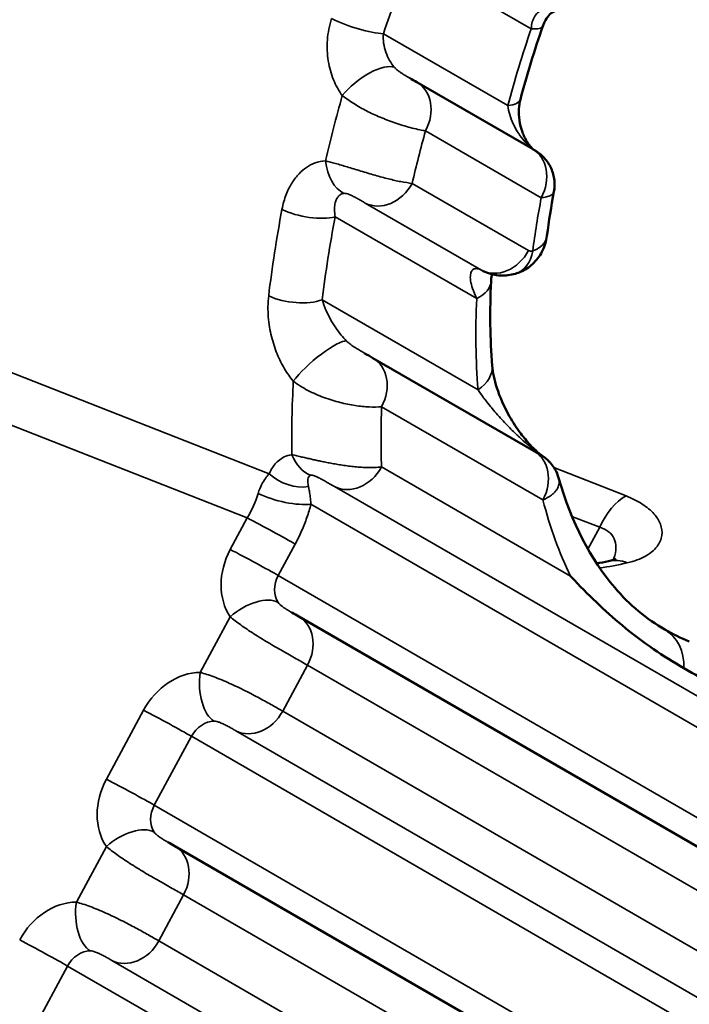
# Model space of a CAD drawing. Header units: millimetres. Extents: x 0 to 14369, y -869 to 2970.
# Tile 774 of 787: x 3878.5 to 3883.63, y 1946.09 to 1953.63. Entities that reach past the tile are written whole.
import ezdxf

# ---------------------------------------------------------------- set-up
doc = ezdxf.new("R2010")
doc.units = ezdxf.units.MM
doc.header["$LTSCALE"] = 10
doc.layers.add('Sichtbar (ISO)', color=7, linetype='Continuous', lineweight=50)
doc.layers.add('Sichtbar schmal (ISO)', color=7, linetype='Continuous', lineweight=35)

msp = doc.modelspace()

# ---------------------------------------------------------------- linework, layer by layer
at = {"layer": 'Sichtbar (ISO)'}
for p, q in [((3882.4283, 1952.639), (3881.541, 1953.1513)), ((3882.0428, 1951.7075), (3882.0429, 1951.7074)), ((3882.4412, 1950.3236), (3881.2044, 1951.0376)), ((3880.636, 1949.0578), (3885.136, 1946.4597)), ((3879.686, 1947.2983), (3884.186, 1944.7002))]:
    msp.add_line(p, q, dxfattribs=at)
for centre, major_axis, ratio, start_param, end_param in [((3882.1292, 1953.7105), (0.3782, -0.1304), 0.20539, 6.283182, 6.283235), ((3881.7113, 1951.6438), (0.3995, -0.0193), 0.510216, 6.283177, 6.283217), ((3882.3384, 1950.0378), (0.2026, 0.2212), 0.963629, 0.000252, 0.000287)]:
    msp.add_ellipse(centre, major_axis=major_axis, ratio=ratio, start_param=start_param, end_param=end_param, dxfattribs=at)
for points, knots in [([(3885.4259, 1961.4571), (3884.8465, 1961.3216), (3884.2229, 1961.0592), (3882.9727, 1960.3001), (3882.3468, 1959.8076), (3881.1505, 1958.6346), (3880.5805, 1957.9534), (3879.5583, 1956.4706), (3879.1068, 1955.6686), (3878.3712, 1954.0294), (3878.0873, 1953.1924), (3877.7149, 1951.5749), (3877.6258, 1950.7945), (3877.6356, 1949.9873), (3877.6385, 1949.8932), (3877.6431, 1949.8004)], [5.208706, 5.208706, 5.208706, 5.208706, 5.523631, 5.523631, 5.833698, 5.833698, 6.145367, 6.145367, 6.458278, 6.458278, 6.771107, 6.771107, 7.082552, 7.082552, 7.124254, 7.124254, 7.124254, 7.124254]), ([(3882.6007, 1953.6934), (3882.5992, 1953.6932), (3882.5945, 1953.6926), (3882.5795, 1953.6845), (3882.5713, 1953.6791), (3882.5514, 1953.6602), (3882.5389, 1953.645), (3882.5202, 1953.6123), (3882.5132, 1953.5969), (3882.5074, 1953.5801)], [0.01635809, 0.01635809, 0.01635809, 0.01635809, 0.02718508, 0.02718508, 0.03458248, 0.03458248, 0.04330295, 0.04330295, 0.04924137, 0.04924137, 0.04924137, 0.04924137]), ([(3882.336, 1953.0191), (3882.33, 1952.9965), (3882.326, 1952.9708), (3882.3232, 1952.917), (3882.3245, 1952.8881), (3882.333, 1952.829), (3882.3407, 1952.7979), (3882.3561, 1952.7552), (3882.3617, 1952.7419), (3882.3732, 1952.718), (3882.379, 1952.7072), (3882.3904, 1952.6885), (3882.3959, 1952.6803), (3882.4062, 1952.6665), (3882.411, 1952.6606), (3882.4236, 1952.6463), (3882.4311, 1952.6394), (3882.4389, 1952.6332), (3882.4408, 1952.6318), (3882.4424, 1952.6308)], [0, 0, 0, 0, 0.00856056, 0.00856056, 0.01728305, 0.01728305, 0.02662616, 0.02662616, 0.03103031, 0.03103031, 0.03493909, 0.03493909, 0.03832797, 0.03832797, 0.04128128, 0.04128128, 0.04645734, 0.04645734, 0.04844852, 0.04844852, 0.04844852, 0.04844852]), ([(3882.4283, 1952.639), (3882.4343, 1952.6355), (3882.4398, 1952.6323), (3882.447, 1952.628), (3882.4494, 1952.6265), (3882.4521, 1952.6248), (3882.453, 1952.6243), (3882.4536, 1952.6239), (3882.4538, 1952.6239), (3882.4538, 1952.6239)], [0.000002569, 0.000002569, 0.000002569, 0.000002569, 0.003140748, 0.003140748, 0.00481324, 0.00481324, 0.005712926, 0.005712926, 0.006120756, 0.006120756, 0.006120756, 0.006120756]), ([(3882.4538, 1952.6239), (3882.481, 1952.6073), (3882.5059, 1952.586), (3882.5473, 1952.5374), (3882.5643, 1952.5093), (3882.5882, 1952.4501), (3882.5955, 1952.4181), (3882.5992, 1952.3615), (3882.5977, 1952.3364), (3882.5932, 1952.3121)], [0.0001592, 0.0001592, 0.0001592, 0.0001592, 0.00973251, 0.00973251, 0.01932824, 0.01932824, 0.02892147, 0.02892147, 0.03635447, 0.03635447, 0.03635447, 0.03635447]), ([(3882.5394, 1951.9743), (3882.5338, 1951.9319), (3882.521, 1951.8898), (3882.4828, 1951.8167), (3882.458, 1951.7842), (3882.4018, 1951.7328), (3882.3703, 1951.7124), (3882.3241, 1951.6922), (3882.3111, 1951.6875), (3882.2977, 1951.6835)], [0, 0, 0, 0, 0.01296861, 0.01296861, 0.02494793, 0.02494793, 0.03596223, 0.03596223, 0.04014783, 0.04014783, 0.04014783, 0.04014783]), ([(3882.2977, 1951.6835), (3882.2602, 1951.6725), (3882.2203, 1951.6676), (3882.1438, 1951.6716), (3882.1061, 1951.6799), (3882.0617, 1951.6981), (3882.0522, 1951.7026), (3882.0429, 1951.7074)], [0, 0, 0, 0, 0.01189061, 0.01189061, 0.02326144, 0.02326144, 0.02643737, 0.02643737, 0.02643737, 0.02643737]), ([(3882.1174, 1951.6791), (3882.1168, 1951.6759), (3882.1161, 1951.6726), (3882.1133, 1951.6558), (3882.1116, 1951.6407), (3882.1108, 1951.6244)], [0.061458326, 0.061458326, 0.061458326, 0.061458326, 0.063356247, 0.063356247, 0.070748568, 0.070748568, 0.070748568, 0.070748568]), ([(3882.1201, 1950.9784), (3882.1242, 1950.9285), (3882.1361, 1950.8701), (3882.1778, 1950.7393), (3882.2105, 1950.6646), (3882.2779, 1950.5463), (3882.3067, 1950.5018), (3882.3614, 1950.429), (3882.3852, 1950.4), (3882.4253, 1950.357), (3882.4401, 1950.3421), (3882.4636, 1950.3204), (3882.4721, 1950.313), (3882.4895, 1950.2987), (3882.4989, 1950.2916), (3882.5071, 1950.286)], [0, 0, 0, 0, 0.02463542, 0.02463542, 0.05366008, 0.05366008, 0.07102394, 0.07102394, 0.08261394, 0.08261394, 0.08887986, 0.08887986, 0.09223129, 0.09223129, 0.09579373, 0.09579373, 0.09579373, 0.09579373]), ([(3882.4412, 1950.3236), (3882.4508, 1950.318), (3882.4597, 1950.3128), (3882.4712, 1950.306), (3882.4748, 1950.3039), (3882.4808, 1950.3004), (3882.4834, 1950.2988), (3882.4837, 1950.2987)], [0, 0, 0, 0, 0.00547722, 0.00547722, 0.00831738, 0.00831738, 0.01125671, 0.01125671, 0.01125671, 0.01125671]), ([(3882.541, 1950.259), (3882.5455, 1950.2549), (3882.5503, 1950.2503), (3882.5607, 1950.2396), (3882.5663, 1950.2333), (3882.5822, 1950.2141), (3882.5918, 1950.2003), (3882.6123, 1950.1648), (3882.6219, 1950.1421), (3882.6287, 1950.1187)], [0, 0, 0, 0, 0.00211231, 0.00211231, 0.00466442, 0.00466442, 0.00967025, 0.00967025, 0.01697525, 0.01697525, 0.01697525, 0.01697525]), ([(3882.6287, 1950.1187), (3882.7276, 1949.7756), (3882.8774, 1949.4906), (3883.1739, 1949.1452), (3883.3026, 1949.0382), (3883.4434, 1948.9569)], [0, 0, 0, 0, 0.159718, 0.159718, 0.2610092, 0.2610092, 0.2610092, 0.2610092]), ([(3883.0117, 1949.4822), (3883.0396, 1949.4886), (3883.0576, 1949.4961), (3883.0667, 1949.5007), (3883.0678, 1949.5014), (3883.0678, 1949.5014)], [0, 0, 0, 0, 0.01997484, 0.01997484, 0.02658231, 0.02658231, 0.02658231, 0.02658231]), ([(3882.7209, 1949.3662), (3882.7224, 1949.3646), (3882.7237, 1949.3631), (3882.8546, 1949.2236), (3882.9801, 1949.102), (3883.1922, 1948.9259), (3883.272, 1948.8654), (3883.4307, 1948.7563), (3883.508, 1948.7076), (3883.5895, 1948.6606)], [-0.0010932, -0.0010932, -0.0010932, -0.0010932, 0, 0, 0.0948216, 0.0948216, 0.1491616, 0.1491616, 0.1973863, 0.1973863, 0.1973863, 0.1973863]), ([(3883.5895, 1948.6606), (3883.6698, 1948.6142), (3883.7529, 1948.5702), (3883.9367, 1948.481), (3884.0373, 1948.4369), (3884.3215, 1948.3252), (3884.5108, 1948.265), (3884.7019, 1948.2211), (3884.7035, 1948.2207), (3884.7057, 1948.2202)], [0.0000016, 0.0000016, 0.0000016, 0.0000016, 0.0482097, 0.0482097, 0.1024107, 0.1024107, 0.1983018, 0.1983018, 0.1994542, 0.1994542, 0.1994542, 0.1994542])]:
    msp.add_open_spline(points, degree=3, knots=knots, dxfattribs=at)
for points in [[(3882.5074, 1953.5801), (3882.4429, 1953.393), (3882.3855, 1953.2053), (3882.336, 1953.0191)], [(3881.4845, 1953.1836), (3881.5055, 1953.1714), (3881.5246, 1953.1607), (3881.541, 1953.1513)], [(3882.5932, 1952.3121), (3882.5722, 1952.1984), (3882.5542, 1952.0856), (3882.5394, 1951.9743)], [(3882.0428, 1951.7075), (3882.0424, 1951.7077), (3882.0421, 1951.7078), (3882.0421, 1951.7078)], [(3882.1108, 1951.6244), (3882.1, 1951.4), (3882.1032, 1951.1831), (3882.1201, 1950.9784)], [(3881.1377, 1951.0758), (3881.1624, 1951.0615), (3881.1849, 1951.0489), (3881.2044, 1951.0376)], [(3882.5071, 1950.286), (3882.519, 1950.2778), (3882.5303, 1950.2688), (3882.541, 1950.259)], [(3882.9209, 1949.463), (3882.951, 1949.4688), (3882.9812, 1949.4752), (3883.0117, 1949.4822)], [(3880.5827, 1949.0882), (3880.6026, 1949.0767), (3880.6206, 1949.0667), (3880.636, 1949.0578)], [(3883.4434, 1948.9569), (3883.5035, 1948.9222), (3883.566, 1948.8921), (3883.631, 1948.8665)], [(3879.6327, 1947.3287), (3879.6526, 1947.3172), (3879.6706, 1947.3072), (3879.686, 1947.2983)]]:
    msp.add_open_spline(points, degree=3, dxfattribs=at)
at = {"layer": 'Sichtbar schmal (ISO)'}
for p, q in [((3882.4189, 1953.5594), (3881.4929, 1954.094)), ((3882.2391, 1952.9708), (3881.285, 1953.5216)), ((3882.4955, 1952.2659), (3881.6082, 1952.7781)), ((3881.506, 1952.3755), (3882.3982, 1951.8605)), ((3881.1463, 1952.225), (3882.0384, 1951.7099)), ((3882.001, 1951.4927), (3880.9158, 1952.1192)), ((3882.0111, 1950.7944), (3880.8162, 1951.4843)), ((3877.6967, 1951.2156), (3880.4093, 1950.1499)), ((3880.491, 1951.0237), (3880.491, 1951.0237)), ((3877.659, 1950.8272), (3880.2419, 1949.8125)), ((3882.5084, 1949.9504), (3881.2716, 1950.6645)), ((3882.7209, 1949.3662), (3881.2706, 1950.2035)), ((3883.1458, 1949.9807), (3882.5927, 1950.198)), ((3885.7963, 1947.2323), (3880.9109, 1950.0529)), ((3880.7294, 1949.9188), (3885.4981, 1947.1656)), ((3882.9443, 1949.7409), (3882.7312, 1949.8246)), ((3880.2419, 1949.8125), (3880.1115, 1949.5711)), ((3882.9443, 1949.7409), (3882.8537, 1949.5732)), ((3880.6091, 1949.6126), (3880.4787, 1949.3711)), ((3885.1787, 1946.6576), (3880.4787, 1949.3711)), ((3879.8814, 1948.6292), (3880.1111, 1949.0546)), ((3880.5133, 1948.3327), (3880.7033, 1948.6846)), ((3880.7033, 1948.6846), (3885.2033, 1946.0866)), ((3879.4465, 1948.3394), (3879.1615, 1947.8116)), ((3885.0133, 1945.7347), (3880.5133, 1948.3327)), ((3884.6535, 1945.5841), (3880.1535, 1948.1821)), ((3879.8137, 1948.1395), (3879.5287, 1947.6116)), ((3884.5137, 1945.4259), (3879.8137, 1948.1395)), ((3884.2287, 1944.8981), (3879.5287, 1947.6116)), ((3878.9314, 1946.8697), (3879.161, 1947.2951)), ((3879.5632, 1946.5732), (3879.7532, 1946.9251)), ((3879.7532, 1946.9251), (3884.2532, 1944.3271)), ((3884.0632, 1943.9752), (3879.5632, 1946.5732)), ((3883.7035, 1943.8246), (3879.2035, 1946.4226)), ((3878.8637, 1946.38), (3878.5787, 1945.8521)), ((3883.5637, 1943.6664), (3878.8637, 1946.38))]:
    msp.add_line(p, q, dxfattribs=at)
for centre, major_axis, ratio, start_param, end_param in [((3878.9017, 1956.5066), (-5.5, -9.5263), 0.57735, 3.735978, 5.479383), ((3879.2552, 1956.3025), (-5.25, -9.0933), 0.57735, 3.735978, 5.479383), ((3883.4979, 1953.853), (-5.25, -9.0933), 0.57735, 3.735978, 5.479383), ((3883.8514, 1953.6489), (-5, -8.6603), 0.57735, 3.735978, 5.479383), ((3883.8514, 1953.6489), (-4.5, -7.7942), 0.57735, 3.63791, 5.553458), ((3885.7555, 1953.3707), (3.3546, 6.4302), 0.576999, 1.755275, 1.840724), ((3881.0678, 1953.6349), (0.2845, -0.0951), 0.217825, 4.105251, 5.650621), ((3885.7418, 1953.3672), (2.5137, 4.8183), 0.576999, 1.824991, 1.942058), ((3882.1292, 1953.7105), (0.3782, -0.1304), 0.20539, 5.652663, 6.283181), ((3881.1542, 1953.0655), (0.2373, 0.1836), 0.38714, 0.2242, 2.118076), ((3881.391, 1952.8915), (0.15, 0.2598), 0.816492, 4.747287, 6.283204), ((3885.7601, 1953.395), (3.4395, 6.7075), 0.576969, 1.90803, 1.979744), ((3881.9495, 1953.1219), (0.3866, -0.1028), 0.296316, 5.634512, 6.283185), ((3886.1238, 1953.2057), (3.2573, 6.2437), 0.576999, 1.928805, 1.990847), ((3882.2783, 1952.3792), (0.15, 0.2598), 0.816497, 4.747268, 6.283185), ((3882.2977, 1952.3676), (0.1546, 0.2571), 0.994085, 5.025523, 6.282897), ((3881.0296, 1952.5862), (0.012, -0.2998), 0.634555, 4.812472, 5.966297), ((3881.2888, 1952.4889), (-0.15, -0.2598), 0.816497, 0.034907, 1.605703), ((3886.1182, 1953.2157), (-2.5091, -4.8095), 0.576999, 5.195029, 5.278493), ((3885.5246, 1953.4834), (3.4549, 6.6916), 0.576927, 2.048669, 2.146254), ((3880.6985, 1952.2325), (0.2947, -0.0563), 0.377305, 4.082048, 5.610551), ((3885.7424, 1953.3694), (3.3452, 6.4121), 0.576999, 2.050995, 2.148566), ((3882.1809, 1951.9738), (-0.15, -0.2598), 0.816497, 0.034882, 1.605706), ((3882.213, 1951.9713), (0.0847, -0.2878), 0.713705, 0.000023, 0.968009), ((3882.4459, 1951.9489), (-0.0465, -0.0891), 0.576999, 6.258816, 6.790395), ((3881.7113, 1951.6438), (0.3995, -0.0194), 0.510216, 5.547775, 6.283182), ((3880.599, 1951.5976), (0.2978, -0.0362), 0.446077, 4.061301, 5.582561), ((3885.7258, 1953.3617), (2.5027, 4.7972), 0.576999, 2.245514, 2.401231), ((3880.0901, 1955.6298), (-1.8283, -4.6539), 0.573047, 0.697203, 0.697207), ((3880.7886, 1950.9664), (0.2276, 0.1955), 0.219229, 0.205782, 2.377756), ((3881.0544, 1950.7778), (0.15, 0.2598), 0.816492, 4.747284, 6.283193), ((3881.7214, 1950.9455), (0.3986, 0.0329), 0.602954, 5.474675, 6.283185), ((3885.7448, 1953.3899), (3.4293, 6.6878), 0.5769, 2.229652, 2.317889), ((3886.1068, 1953.1998), (3.2456, 6.2213), 0.576999, 2.264068, 2.342521), ((3880.7771, 1950.4265), (0.0269, -0.2988), 0.733006, 5.094153, 5.92988), ((3882.2912, 1950.0638), (0.15, 0.2598), 0.816497, 4.747295, 6.283185), ((3882.3384, 1950.0378), (0.2026, 0.2212), 0.963629, 0.000327, 0.162595), ((3881.0534, 1950.3168), (-0.15, -0.2598), 0.816497, 0.034907, 1.605703), ((3880.6017, 1950.2884), (-0.2726, 0.1253), 0.746767, 1.170234, 2.289778), ((3879.9874, 1949.9596), (-0.2636, -0.4355), 0.577296, 1.582619, 1.996311), ((3880.5122, 1950.0321), (-0.2909, 0.0734), 0.311463, 0.953595, 2.489058), ((3883.1443, 1949.6254), (0.1463, 0.3723), 0.573047, 0.595114, 1.484837), ((3886.0958, 1953.2012), (-2.4939, -4.7804), 0.576999, 5.713887, 5.880791), ((3880.3919, 1949.7259), (-0.264, 0.1425), 0.020149, 3.756785, 5.327581), ((3880.4736, 1949.3822), (-0.25, -0.433), 0.816497, 4.747296, 5.906583), ((3880.2615, 1949.4845), (-0.264, 0.1425), 0.020149, 3.756785, 5.327581), ((3884.1338, 1954.041), (2.3614, 4.4325), 0.574568, 3.539512, 3.603334), ((3883.1015, 1949.0924), (-0.0898, 0.3898), 0.732488, 5.801079, 6.283185), ((3880.6236, 1949.2956), (-0.1, -0.1732), 0.816497, 4.747296, 5.906582), ((3880.2611, 1948.968), (0.2483, 0.1684), 0.536877, 0.254411, 1.825203), ((3880.486, 1948.798), (0.15, 0.2598), 0.816497, 4.747296, 6.283205), ((3883.2434, 1948.6105), (0.2, 0.3464), 0.816497, 5.284107, 6.283186), ((3879.8085, 1948.1505), (-0.25, -0.433), 0.816497, 3.588017, 4.747296), ((3880.0314, 1948.5426), (0.002, -0.3), 0.520768, 4.416096, 5.986884), ((3879.5965, 1948.2528), (-0.264, 0.1425), 0.020149, 3.756785, 5.327581), ((3880.296, 1948.4461), (-0.15, -0.2598), 0.816497, 0.034907, 1.605703), ((3879.9585, 1948.0639), (-0.1, -0.1732), 0.816497, 3.588016, 4.747296), ((3879.5235, 1947.6227), (-0.25, -0.433), 0.816497, 4.747296, 5.906583), ((3879.3115, 1947.725), (-0.264, 0.1425), 0.020149, 3.756785, 5.327581), ((3879.6735, 1947.5361), (-0.1, -0.1732), 0.816497, 4.747296, 5.906582), ((3879.311, 1947.2085), (0.2483, 0.1684), 0.536877, 0.254411, 1.825203), ((3879.536, 1947.0385), (0.15, 0.2598), 0.816497, 4.747296, 6.283205), ((3878.8585, 1946.391), (-0.25, -0.433), 0.816497, 3.588017, 4.747296), ((3879.0814, 1946.7831), (0.002, -0.3), 0.520768, 4.416096, 5.986884), ((3878.6464, 1946.4933), (-0.264, 0.1425), 0.020149, 3.756785, 5.327581), ((3879.346, 1946.6866), (-0.15, -0.2598), 0.816497, 0.034907, 1.605703), ((3879.0085, 1946.3044), (-0.1, -0.1732), 0.816497, 3.588016, 4.747296)]:
    msp.add_ellipse(centre, major_axis=major_axis, ratio=ratio, start_param=start_param, end_param=end_param, dxfattribs=at)
for points, knots in [([(3882.4189, 1953.5594), (3882.4197, 1953.5783), (3882.4224, 1953.596), (3882.4271, 1953.6123), (3882.4317, 1953.6286), (3882.4383, 1953.6434), (3882.4465, 1953.6563), (3882.4548, 1953.6692), (3882.4647, 1953.6802), (3882.476, 1953.6888), (3882.4873, 1953.6974), (3882.4998, 1953.7036), (3882.5131, 1953.7071), (3882.5264, 1953.7107), (3882.5405, 1953.7115), (3882.5544, 1953.7096), (3882.5683, 1953.7078), (3882.5821, 1953.7033), (3882.5954, 1953.6963)], [0, 0, 0, 0, 0.1666667, 0.1666667, 0.1666667, 0.3333333, 0.3333333, 0.3333333, 0.5, 0.5, 0.5, 0.6666667, 0.6666667, 0.6666667, 0.8333333, 0.8333333, 0.8333333, 0.9999999, 0.9999999, 0.9999999, 0.9999999]), ([(3880.9701, 1953.0484), (3880.9427, 1953.0849), (3880.9202, 1953.1255), (3880.9022, 1953.1698), (3880.8841, 1953.2142), (3880.8705, 1953.2624), (3880.8625, 1953.3141), (3880.8545, 1953.3658), (3880.8521, 1953.4209), (3880.8561, 1953.4754), (3880.8601, 1953.53), (3880.8705, 1953.5841), (3880.8885, 1953.6383)], [0, 0, 0, 0, 0.25, 0.25, 0.25, 0.5, 0.5, 0.5, 0.75, 0.75, 0.75, 0.9999993, 0.9999993, 0.9999993, 0.9999993]), ([(3881.3698, 1953.2648), (3881.3564, 1953.2803), (3881.344, 1953.298), (3881.333, 1953.3174), (3881.322, 1953.3368), (3881.3124, 1953.3578), (3881.3046, 1953.3802), (3881.2967, 1953.4027), (3881.2907, 1953.4267), (3881.2873, 1953.4506), (3881.2839, 1953.4745), (3881.283, 1953.4983), (3881.285, 1953.5216)], [0, 0, 0, 0, 0.25, 0.25, 0.25, 0.5, 0.5, 0.5, 0.75, 0.75, 0.75, 0.9999978, 0.9999978, 0.9999978, 0.9999978]), ([(3881.4845, 1953.1836), (3881.4782, 1953.1872), (3881.472, 1953.1908), (3881.4661, 1953.1943), (3881.4553, 1953.2006), (3881.4451, 1953.2068), (3881.4359, 1953.2126), (3881.4267, 1953.2184), (3881.4185, 1953.2239), (3881.4109, 1953.2293), (3881.4032, 1953.2347), (3881.3961, 1953.2401), (3881.3892, 1953.246), (3881.3823, 1953.2518), (3881.3756, 1953.2581), (3881.3698, 1953.2648)], [0.2408721, 0.2408721, 0.2408721, 0.2408721, 0.3333333, 0.3333333, 0.3333333, 0.5, 0.5, 0.5, 0.6666667, 0.6666667, 0.6666667, 0.8333333, 0.8333333, 0.8333333, 0.9999987, 0.9999987, 0.9999987, 0.9999987]), ([(3881.6082, 1952.7781), (3881.5945, 1952.7801), (3881.5797, 1952.7827), (3881.5643, 1952.7859), (3881.5455, 1952.7897), (3881.5257, 1952.7943), (3881.5052, 1952.7995), (3881.4679, 1952.809), (3881.4283, 1952.8207), (3881.389, 1952.8339), (3881.3496, 1952.847), (3881.3104, 1952.8617), (3881.2736, 1952.8769), (3881.2368, 1952.892), (3881.2025, 1952.9077), (3881.1691, 1952.9242), (3881.1358, 1952.9408), (3881.1036, 1952.9583), (3881.0701, 1952.9788), (3881.0367, 1952.9993), (3881.0022, 1953.0228), (3880.9701, 1953.0484)], [0.0000024, 0.0000024, 0.0000024, 0.0000024, 0.0751343, 0.0751343, 0.0751343, 0.1666667, 0.1666667, 0.1666667, 0.3333333, 0.3333333, 0.3333333, 0.5, 0.5, 0.5, 0.6666667, 0.6666667, 0.6666667, 0.8333333, 0.8333333, 0.8333333, 1, 1, 1, 1]), ([(3882.4379, 1952.6334), (3882.4311, 1952.6378), (3882.4239, 1952.643), (3882.4164, 1952.6491), (3882.4136, 1952.6514), (3882.4108, 1952.6538), (3882.4079, 1952.6563), (3882.3959, 1952.6668), (3882.3831, 1952.6795), (3882.3702, 1952.6942), (3882.3681, 1952.6966), (3882.366, 1952.6991), (3882.3638, 1952.7016), (3882.3499, 1952.7181), (3882.3358, 1952.7369), (3882.3226, 1952.7572), (3882.3216, 1952.7588), (3882.3205, 1952.7604), (3882.3195, 1952.7621), (3882.3054, 1952.7842), (3882.2923, 1952.8078), (3882.2813, 1952.8315), (3882.2702, 1952.8551), (3882.2611, 1952.8788), (3882.254, 1952.9021), (3882.2469, 1952.9254), (3882.2418, 1952.9484), (3882.2391, 1952.9708)], [0.0410876, 0.0410876, 0.0410876, 0.0410876, 0.1324624, 0.1324624, 0.1324624, 0.1666667, 0.1666667, 0.1666667, 0.3099239, 0.3099239, 0.3099239, 0.3333333, 0.3333333, 0.3333333, 0.487519, 0.487519, 0.487519, 0.5, 0.5, 0.5, 0.6666667, 0.6666667, 0.6666667, 0.8333333, 0.8333333, 0.8333333, 1, 1, 1, 1]), ([(3880.5077, 1952.1759), (3880.5156, 1952.2179), (3880.5266, 1952.2557), (3880.5399, 1952.2897), (3880.5531, 1952.3238), (3880.5686, 1952.3542), (3880.5853, 1952.3807), (3880.602, 1952.4071), (3880.6198, 1952.4296), (3880.6383, 1952.449), (3880.6568, 1952.4683), (3880.6761, 1952.4845), (3880.6962, 1952.4982), (3880.7164, 1952.5119), (3880.7375, 1952.5231), (3880.7615, 1952.5319), (3880.7854, 1952.5407), (3880.8123, 1952.547), (3880.8416, 1952.5487)], [0.0000008, 0.0000008, 0.0000008, 0.0000008, 0.1666667, 0.1666667, 0.1666667, 0.3333333, 0.3333333, 0.3333333, 0.5, 0.5, 0.5, 0.6666667, 0.6666667, 0.6666667, 0.8333333, 0.8333333, 0.8333333, 1, 1, 1, 1]), ([(3880.8416, 1952.5487), (3880.865, 1952.5425), (3880.8909, 1952.5355), (3880.9187, 1952.5276), (3880.9466, 1952.5198), (3880.9763, 1952.511), (3881.0087, 1952.5013), (3881.041, 1952.4916), (3881.076, 1952.481), (3881.1121, 1952.4701), (3881.1483, 1952.4592), (3881.1856, 1952.4481), (3881.2216, 1952.4378), (3881.2575, 1952.4276), (3881.292, 1952.4182), (3881.3247, 1952.4099), (3881.3573, 1952.4017), (3881.3882, 1952.3946), (3881.4187, 1952.3887), (3881.4492, 1952.3828), (3881.4792, 1952.3781), (3881.506, 1952.3755)], [0.0000085, 0.0000085, 0.0000085, 0.0000085, 0.1428571, 0.1428571, 0.1428571, 0.2857143, 0.2857143, 0.2857143, 0.4285714, 0.4285714, 0.4285714, 0.5714286, 0.5714286, 0.5714286, 0.7142857, 0.7142857, 0.7142857, 0.8571429, 0.8571429, 0.8571429, 1, 1, 1, 1]), ([(3882.5885, 1952.3006), (3882.5904, 1952.3035), (3882.5917, 1952.3065), (3882.5926, 1952.3095), (3882.5928, 1952.3104), (3882.593, 1952.3112), (3882.5932, 1952.3121)], [0.0000556, 0.0000556, 0.0000556, 0.0000556, 0.1111111, 0.1111111, 0.1111111, 0.1424352, 0.1424352, 0.1424352, 0.1424352]), ([(3880.9158, 1952.1192), (3880.9124, 1952.1389), (3880.9109, 1952.1568), (3880.9107, 1952.173), (3880.9105, 1952.1892), (3880.9118, 1952.2036), (3880.914, 1952.2162), (3880.9162, 1952.2288), (3880.9195, 1952.2396), (3880.9234, 1952.2489), (3880.9273, 1952.2582), (3880.9319, 1952.2661), (3880.9372, 1952.2728), (3880.9425, 1952.2795), (3880.9485, 1952.2851), (3880.9558, 1952.2896), (3880.9631, 1952.2942), (3880.9717, 1952.2976), (3880.9818, 1952.299)], [0.0000005, 0.0000005, 0.0000005, 0.0000005, 0.1666667, 0.1666667, 0.1666667, 0.3333333, 0.3333333, 0.3333333, 0.5, 0.5, 0.5, 0.6666667, 0.6666667, 0.6666667, 0.8333333, 0.8333333, 0.8333333, 1, 1, 1, 1]), ([(3880.9818, 1952.299), (3880.9854, 1952.2995), (3880.9895, 1952.2994), (3880.9945, 1952.2986), (3880.9994, 1952.2978), (3881.0051, 1952.2964), (3881.0118, 1952.2941), (3881.0185, 1952.2919), (3881.0261, 1952.2889), (3881.0345, 1952.2852), (3881.0429, 1952.2815), (3881.052, 1952.277), (3881.0612, 1952.2723), (3881.0705, 1952.2675), (3881.0798, 1952.2625), (3881.0891, 1952.2574), (3881.0984, 1952.2523), (3881.1076, 1952.2471), (3881.1171, 1952.2417), (3881.1266, 1952.2363), (3881.1365, 1952.2306), (3881.1463, 1952.225)], [0.0000115, 0.0000115, 0.0000115, 0.0000115, 0.1428571, 0.1428571, 0.1428571, 0.2857143, 0.2857143, 0.2857143, 0.4285714, 0.4285714, 0.4285714, 0.5714286, 0.5714286, 0.5714286, 0.7142857, 0.7142857, 0.7142857, 0.8571429, 0.8571429, 0.8571429, 1, 1, 1, 1]), ([(3882.4955, 1952.2659), (3882.5101, 1952.2669), (3882.5238, 1952.2689), (3882.5358, 1952.2716), (3882.5479, 1952.2744), (3882.5585, 1952.2779), (3882.5675, 1952.2826), (3882.5766, 1952.2874), (3882.5839, 1952.2934), (3882.5885, 1952.3006)], [0, 0, 0, 0, 0.333333, 0.333333, 0.333333, 0.666667, 0.666667, 0.666667, 1, 1, 1, 1]), ([(3882.5394, 1951.9743), (3882.5394, 1951.9738), (3882.5393, 1951.9733), (3882.5392, 1951.9728), (3882.538, 1951.964), (3882.5359, 1951.9559), (3882.5331, 1951.9484), (3882.5304, 1951.9408), (3882.527, 1951.9339), (3882.5232, 1951.9275), (3882.5194, 1951.9211), (3882.5151, 1951.9152), (3882.5104, 1951.9097), (3882.5057, 1951.9042), (3882.5006, 1951.8991), (3882.4952, 1951.8944), (3882.4898, 1951.8896), (3882.484, 1951.8853), (3882.4777, 1951.8811), (3882.4713, 1951.8769), (3882.4644, 1951.8729), (3882.4566, 1951.869), (3882.4487, 1951.8651), (3882.44, 1951.8614), (3882.4302, 1951.858)], [0.4572197, 0.4572197, 0.4572197, 0.4572197, 0.4615385, 0.4615385, 0.4615385, 0.5384615, 0.5384615, 0.5384615, 0.6153846, 0.6153846, 0.6153846, 0.6923077, 0.6923077, 0.6923077, 0.7692308, 0.7692308, 0.7692308, 0.8461538, 0.8461538, 0.8461538, 0.9230769, 0.9230769, 0.9230769, 0.9999993, 0.9999993, 0.9999993, 0.9999993]), ([(3882.001, 1951.4927), (3881.9873, 1951.5205), (3881.9769, 1951.546), (3881.9691, 1951.5689), (3881.9614, 1951.5919), (3881.9565, 1951.6123), (3881.9539, 1951.6301), (3881.9513, 1951.6479), (3881.9511, 1951.6631), (3881.9528, 1951.6756), (3881.9545, 1951.6881), (3881.9581, 1951.698), (3881.9632, 1951.7053), (3881.9682, 1951.7126), (3881.9747, 1951.7174), (3881.9821, 1951.72), (3881.9896, 1951.7225), (3881.9979, 1951.7229), (3882.0073, 1951.7213), (3882.0167, 1951.7196), (3882.0272, 1951.7158), (3882.0384, 1951.7099)], [0.0000001, 0.0000001, 0.0000001, 0.0000001, 0.1428571, 0.1428571, 0.1428571, 0.2857143, 0.2857143, 0.2857143, 0.4285714, 0.4285714, 0.4285714, 0.5714286, 0.5714286, 0.5714286, 0.7142857, 0.7142857, 0.7142857, 0.8571429, 0.8571429, 0.8571429, 1, 1, 1, 1]), ([(3880.5947, 1950.8598), (3880.5704, 1950.8887), (3880.5255, 1950.9527), (3880.4684, 1951.0666), (3880.424, 1951.2002), (3880.3986, 1951.3497), (3880.399, 1951.4582), (3880.4056, 1951.5139)], [0.0000132, 0.0000132, 0.0000132, 0.0000132, 0.2, 0.4, 0.6, 0.8, 1, 1, 1, 1]), ([(3881.0027, 1951.1679), (3880.989, 1951.1815), (3880.9752, 1951.1967), (3880.9615, 1951.2134), (3880.9477, 1951.2302), (3880.934, 1951.2484), (3880.9204, 1951.2683), (3880.9067, 1951.2882), (3880.8933, 1951.3097), (3880.8804, 1951.3326), (3880.8676, 1951.3555), (3880.8555, 1951.3798), (3880.8445, 1951.4052), (3880.8336, 1951.4305), (3880.8238, 1951.4571), (3880.8162, 1951.4843)], [0.000016, 0.000016, 0.000016, 0.000016, 0.2, 0.2, 0.2, 0.4, 0.4, 0.4, 0.6, 0.6, 0.6, 0.8, 0.8, 0.8, 1, 1, 1, 1]), ([(3881.1377, 1951.0758), (3881.1343, 1951.0778), (3881.1308, 1951.0798), (3881.1274, 1951.0817), (3881.1159, 1951.0884), (3881.1046, 1951.0951), (3881.0932, 1951.102), (3881.0819, 1951.1089), (3881.0706, 1951.116), (3881.0597, 1951.1232), (3881.0488, 1951.1305), (3881.0382, 1951.138), (3881.0286, 1951.1454), (3881.0191, 1951.1529), (3881.0104, 1951.1603), (3881.0027, 1951.1679)], [0.2836911, 0.2836911, 0.2836911, 0.2836911, 0.3333333, 0.3333333, 0.3333333, 0.5, 0.5, 0.5, 0.6666667, 0.6666667, 0.6666667, 0.8333333, 0.8333333, 0.8333333, 1, 1, 1, 1]), ([(3881.2716, 1950.6645), (3881.2426, 1950.6618), (3881.2102, 1950.6613), (3881.176, 1950.6629), (3881.1418, 1950.6645), (3881.1058, 1950.6681), (3881.0685, 1950.6738), (3881.0312, 1950.6794), (3880.9926, 1950.6871), (3880.9526, 1950.6972), (3880.9125, 1950.7073), (3880.871, 1950.7199), (3880.8294, 1950.7353), (3880.7877, 1950.7507), (3880.746, 1950.7688), (3880.7063, 1950.7897), (3880.6666, 1950.8105), (3880.6289, 1950.834), (3880.5947, 1950.8598)], [0.000004, 0.000004, 0.000004, 0.000004, 0.1666667, 0.1666667, 0.1666667, 0.3333333, 0.3333333, 0.3333333, 0.5, 0.5, 0.5, 0.6666667, 0.6666667, 0.6666667, 0.8333333, 0.8333333, 0.8333333, 1, 1, 1, 1]), ([(3882.5039, 1950.2877), (3882.4947, 1950.2936), (3882.4849, 1950.3004), (3882.4743, 1950.3082), (3882.473, 1950.3091), (3882.4716, 1950.3101), (3882.4703, 1950.3111), (3882.4609, 1950.3181), (3882.4509, 1950.3257), (3882.4405, 1950.3339), (3882.4388, 1950.3352), (3882.4371, 1950.3366), (3882.4354, 1950.338), (3882.4251, 1950.3462), (3882.4144, 1950.355), (3882.4033, 1950.3643), (3882.4013, 1950.3661), (3882.3992, 1950.3678), (3882.3971, 1950.3696), (3882.3861, 1950.379), (3882.3747, 1950.3889), (3882.363, 1950.3993), (3882.3605, 1950.4015), (3882.3581, 1950.4037), (3882.3556, 1950.4059), (3882.3439, 1950.4164), (3882.3319, 1950.4274), (3882.3196, 1950.4389), (3882.3168, 1950.4416), (3882.3139, 1950.4443), (3882.311, 1950.447), (3882.2988, 1950.4586), (3882.2863, 1950.4707), (3882.2735, 1950.4833), (3882.2702, 1950.4866), (3882.2669, 1950.4899), (3882.2635, 1950.4932), (3882.2509, 1950.5059), (3882.2379, 1950.5191), (3882.2247, 1950.5329), (3882.2209, 1950.5369), (3882.2171, 1950.5408), (3882.2133, 1950.5448), (3882.2002, 1950.5587), (3882.1869, 1950.5732), (3882.1733, 1950.5883), (3882.1691, 1950.593), (3882.1649, 1950.5977), (3882.1606, 1950.6025), (3882.1472, 1950.6177), (3882.1336, 1950.6335), (3882.1199, 1950.6499), (3882.1153, 1950.6555), (3882.1106, 1950.6611), (3882.106, 1950.6669), (3882.0925, 1950.6834), (3882.0789, 1950.7006), (3882.0653, 1950.7185), (3882.0603, 1950.7251), (3882.0553, 1950.7317), (3882.0503, 1950.7385), (3882.0371, 1950.7565), (3882.0239, 1950.7752), (3882.0111, 1950.7944)], [0, 0, 0, 0, 0.090909, 0.090909, 0.090909, 0.102431, 0.102431, 0.102431, 0.181818, 0.181818, 0.181818, 0.194787, 0.194787, 0.194787, 0.272727, 0.272727, 0.272727, 0.287184, 0.287184, 0.287184, 0.363636, 0.363636, 0.363636, 0.379575, 0.379575, 0.379575, 0.454545, 0.454545, 0.454545, 0.471975, 0.471975, 0.471975, 0.545455, 0.545455, 0.545455, 0.564369, 0.564369, 0.564369, 0.636364, 0.636364, 0.636364, 0.656763, 0.656763, 0.656763, 0.727273, 0.727273, 0.727273, 0.749156, 0.749156, 0.749156, 0.818182, 0.818182, 0.818182, 0.841551, 0.841551, 0.841551, 0.909091, 0.909091, 0.909091, 0.933914, 0.933914, 0.933914, 1, 1, 1, 1]), ([(3881.2706, 1950.2035), (3881.2542, 1950.2014), (3881.2372, 1950.2), (3881.2201, 1950.1992), (3881.2031, 1950.1984), (3881.186, 1950.1982), (3881.1688, 1950.1985), (3881.1517, 1950.1987), (3881.1346, 1950.1994), (3881.1176, 1950.2005), (3881.1007, 1950.2015), (3881.0839, 1950.2029), (3881.0673, 1950.2046), (3881.0507, 1950.2062), (3881.0344, 1950.2081), (3881.0184, 1950.2101), (3881.0024, 1950.2122), (3880.9866, 1950.2144), (3880.9711, 1950.2168), (3880.9557, 1950.2191), (3880.9405, 1950.2216), (3880.9257, 1950.2241), (3880.9109, 1950.2266), (3880.8965, 1950.2292), (3880.8825, 1950.2318), (3880.8685, 1950.2344), (3880.855, 1950.237), (3880.842, 1950.2396), (3880.8289, 1950.2422), (3880.8163, 1950.2448), (3880.804, 1950.2473), (3880.7918, 1950.2499), (3880.7799, 1950.2524), (3880.7681, 1950.255), (3880.7563, 1950.2575), (3880.7447, 1950.2601), (3880.7331, 1950.2626), (3880.7215, 1950.2652), (3880.7098, 1950.2678), (3880.6979, 1950.2706), (3880.6859, 1950.2733), (3880.6737, 1950.2761), (3880.6611, 1950.279), (3880.6485, 1950.2819), (3880.6356, 1950.2849), (3880.6227, 1950.2878), (3880.6098, 1950.2908), (3880.5968, 1950.2939), (3880.5839, 1950.2969)], [0, 0, 0, 0, 0.0625, 0.0625, 0.0625, 0.125, 0.125, 0.125, 0.1875, 0.1875, 0.1875, 0.25, 0.25, 0.25, 0.3125, 0.3125, 0.3125, 0.375, 0.375, 0.375, 0.4375, 0.4375, 0.4375, 0.5, 0.5, 0.5, 0.5625, 0.5625, 0.5625, 0.625, 0.625, 0.625, 0.6875, 0.6875, 0.6875, 0.75, 0.75, 0.75, 0.8125, 0.8125, 0.8125, 0.875, 0.875, 0.875, 0.9375, 0.9375, 0.9375, 0.9999982, 0.9999982, 0.9999982, 0.9999982]), ([(3882.4837, 1950.2987), (3882.4845, 1950.2982), (3882.4853, 1950.2977), (3882.4861, 1950.2973), (3882.4865, 1950.2971), (3882.4868, 1950.2969), (3882.4872, 1950.2967), (3882.4887, 1950.2958), (3882.4901, 1950.295), (3882.4914, 1950.2943), (3882.4916, 1950.2941), (3882.4918, 1950.294), (3882.4921, 1950.2939), (3882.4934, 1950.2931), (3882.4946, 1950.2925), (3882.4957, 1950.2919), (3882.4958, 1950.2918), (3882.4959, 1950.2917), (3882.4961, 1950.2916), (3882.4973, 1950.291), (3882.4983, 1950.2904), (3882.4993, 1950.2899), (3882.5003, 1950.2893), (3882.5012, 1950.2889), (3882.5019, 1950.2885), (3882.5027, 1950.2881), (3882.5034, 1950.2878), (3882.5039, 1950.2877)], [0.4887872, 0.4887872, 0.4887872, 0.4887872, 0.5272459, 0.5272459, 0.5272459, 0.5454545, 0.5454545, 0.5454545, 0.6218155, 0.6218155, 0.6218155, 0.6363636, 0.6363636, 0.6363636, 0.7163359, 0.7163359, 0.7163359, 0.7272727, 0.7272727, 0.7272727, 0.8181818, 0.8181818, 0.8181818, 0.9090909, 0.9090909, 0.9090909, 1, 1, 1, 1]), ([(3880.4093, 1950.1499), (3880.3997, 1950.1396), (3880.39, 1950.128), (3880.3804, 1950.1144), (3880.3707, 1950.1008), (3880.361, 1950.0854), (3880.3515, 1950.0668), (3880.3421, 1950.0482), (3880.3328, 1950.0265), (3880.3252, 1950.0007)], [0.0000011, 0.0000011, 0.0000011, 0.0000011, 0.3333333, 0.3333333, 0.3333333, 0.6666667, 0.6666667, 0.6666667, 1, 1, 1, 1]), ([(3880.7266, 1950.1393), (3880.72, 1950.1368), (3880.7157, 1950.1325), (3880.7126, 1950.1274), (3880.7095, 1950.1222), (3880.7076, 1950.1163), (3880.7065, 1950.1101), (3880.7054, 1950.1039), (3880.7051, 1950.0974), (3880.7054, 1950.0909), (3880.7056, 1950.0844), (3880.7062, 1950.0779), (3880.7072, 1950.0715), (3880.7082, 1950.0651), (3880.7094, 1950.0588), (3880.7108, 1950.0527)], [0, 0, 0, 0, 0.2, 0.2, 0.2, 0.4, 0.4, 0.4, 0.6, 0.6, 0.6, 0.8, 0.8, 0.8, 1, 1, 1, 1]), ([(3880.9109, 1950.0529), (3880.9041, 1950.0568), (3880.8975, 1950.0606), (3880.8911, 1950.0643), (3880.8847, 1950.068), (3880.8784, 1950.0715), (3880.8724, 1950.075), (3880.8663, 1950.0784), (3880.8605, 1950.0818), (3880.8548, 1950.0849), (3880.8492, 1950.0881), (3880.8437, 1950.0912), (3880.8385, 1950.0941), (3880.8332, 1950.097), (3880.8282, 1950.0997), (3880.8234, 1950.1023), (3880.8186, 1950.105), (3880.814, 1950.1074), (3880.8095, 1950.1098), (3880.8051, 1950.1121), (3880.8009, 1950.1143), (3880.7969, 1950.1163), (3880.7928, 1950.1184), (3880.789, 1950.1203), (3880.7854, 1950.122), (3880.7818, 1950.1237), (3880.7784, 1950.1253), (3880.7752, 1950.1268), (3880.772, 1950.1282), (3880.769, 1950.1295), (3880.7662, 1950.1307), (3880.7634, 1950.1319), (3880.7607, 1950.133), (3880.7581, 1950.134), (3880.7556, 1950.1349), (3880.7531, 1950.1358), (3880.7508, 1950.1366), (3880.7484, 1950.1373), (3880.7462, 1950.138), (3880.7439, 1950.1385), (3880.7417, 1950.1391), (3880.7395, 1950.1396), (3880.7375, 1950.1399), (3880.7354, 1950.1402), (3880.7334, 1950.1403), (3880.7315, 1950.1402), (3880.7297, 1950.1402), (3880.728, 1950.1399), (3880.7266, 1950.1393)], [0, 0, 0, 0, 0.0625, 0.0625, 0.0625, 0.125, 0.125, 0.125, 0.1875, 0.1875, 0.1875, 0.25, 0.25, 0.25, 0.3125, 0.3125, 0.3125, 0.375, 0.375, 0.375, 0.4375, 0.4375, 0.4375, 0.5, 0.5, 0.5, 0.5625, 0.5625, 0.5625, 0.625, 0.625, 0.625, 0.6875, 0.6875, 0.6875, 0.75, 0.75, 0.75, 0.8125, 0.8125, 0.8125, 0.875, 0.875, 0.875, 0.9375, 0.9375, 0.9375, 0.9999945, 0.9999945, 0.9999945, 0.9999945]), ([(3882.5084, 1949.9504), (3882.522, 1949.9562), (3882.5341, 1949.9622), (3882.5448, 1949.9683), (3882.5475, 1949.9698), (3882.5501, 1949.9713), (3882.5526, 1949.9729), (3882.5602, 1949.9775), (3882.567, 1949.9821), (3882.5732, 1949.9868), (3882.5815, 1949.9931), (3882.5887, 1949.9993), (3882.5949, 1950.0056), (3882.6011, 1950.0118), (3882.6064, 1950.0181), (3882.6109, 1950.0242), (3882.6154, 1950.0304), (3882.619, 1950.0365), (3882.622, 1950.0426), (3882.625, 1950.0487), (3882.6273, 1950.0547), (3882.629, 1950.0607), (3882.6308, 1950.0666), (3882.6319, 1950.0725), (3882.6325, 1950.0784), (3882.6331, 1950.0843), (3882.6332, 1950.0901), (3882.6328, 1950.0958), (3882.6324, 1950.1016), (3882.6315, 1950.1073), (3882.6301, 1950.1131), (3882.6297, 1950.115), (3882.6292, 1950.1168), (3882.6287, 1950.1187)], [0.0000016, 0.0000016, 0.0000016, 0.0000016, 0.0909091, 0.0909091, 0.0909091, 0.1137088, 0.1137088, 0.1137088, 0.1818182, 0.1818182, 0.1818182, 0.2727273, 0.2727273, 0.2727273, 0.3636364, 0.3636364, 0.3636364, 0.4545455, 0.4545455, 0.4545455, 0.5454545, 0.5454545, 0.5454545, 0.6363636, 0.6363636, 0.6363636, 0.7272727, 0.7272727, 0.7272727, 0.8181818, 0.8181818, 0.8181818, 0.846634, 0.846634, 0.846634, 0.846634]), ([(3880.7108, 1950.0527), (3880.7134, 1950.0416), (3880.7159, 1950.0297), (3880.7182, 1950.0165), (3880.7205, 1950.0033), (3880.7226, 1949.9889), (3880.7246, 1949.9728), (3880.7265, 1949.9568), (3880.7281, 1949.9391), (3880.7294, 1949.9188)], [0.0000007, 0.0000007, 0.0000007, 0.0000007, 0.3333333, 0.3333333, 0.3333333, 0.6666667, 0.6666667, 0.6666667, 1, 1, 1, 1]), ([(3883.1543, 1949.4682), (3883.2109, 1949.4812), (3883.2572, 1949.4987), (3883.2951, 1949.5198), (3883.333, 1949.541), (3883.3625, 1949.5658), (3883.3832, 1949.5928), (3883.404, 1949.6199), (3883.4161, 1949.6492), (3883.42, 1949.6782), (3883.424, 1949.7073), (3883.4199, 1949.7361), (3883.4097, 1949.7639), (3883.3994, 1949.7916), (3883.3829, 1949.8183), (3883.3593, 1949.8444), (3883.3358, 1949.8705), (3883.3051, 1949.8961), (3883.2693, 1949.919), (3883.2334, 1949.942), (3883.1924, 1949.9624), (3883.1458, 1949.9807)], [0.0000002, 0.0000002, 0.0000002, 0.0000002, 0.1428571, 0.1428571, 0.1428571, 0.2857143, 0.2857143, 0.2857143, 0.4285714, 0.4285714, 0.4285714, 0.5714286, 0.5714286, 0.5714286, 0.7142857, 0.7142857, 0.7142857, 0.8571429, 0.8571429, 0.8571429, 1, 1, 1, 1]), ([(3883.0479, 1949.4926), (3883.0494, 1949.4963), (3883.0508, 1949.5001), (3883.0521, 1949.5037), (3883.0626, 1949.5329), (3883.0674, 1949.5601), (3883.0677, 1949.5849), (3883.0679, 1949.6098), (3883.0636, 1949.6323), (3883.0544, 1949.6528), (3883.0452, 1949.6733), (3883.031, 1949.6917), (3883.0124, 1949.7066), (3882.9938, 1949.7216), (3882.9709, 1949.7329), (3882.9443, 1949.7409)], [0.4104936, 0.4104936, 0.4104936, 0.4104936, 0.4285714, 0.4285714, 0.4285714, 0.5714286, 0.5714286, 0.5714286, 0.7142857, 0.7142857, 0.7142857, 0.8571429, 0.8571429, 0.8571429, 1, 1, 1, 1]), ([(3880.4786, 1949.1645), (3880.4817, 1949.16), (3880.4858, 1949.1552), (3880.4911, 1949.15), (3880.4964, 1949.1449), (3880.503, 1949.1394), (3880.5107, 1949.1337), (3880.5183, 1949.128), (3880.527, 1949.1221), (3880.5362, 1949.1162), (3880.5454, 1949.1102), (3880.5552, 1949.1043), (3880.5655, 1949.0982), (3880.5711, 1949.0949), (3880.5769, 1949.0916), (3880.5827, 1949.0882)], [0.0000116, 0.0000116, 0.0000116, 0.0000116, 0.1666667, 0.1666667, 0.1666667, 0.3333333, 0.3333333, 0.3333333, 0.5, 0.5, 0.5, 0.6666667, 0.6666667, 0.6666667, 0.7570678, 0.7570678, 0.7570678, 0.7570678]), ([(3880.1111, 1949.0546), (3880.1348, 1949.0351), (3880.1617, 1949.0143), (3880.1919, 1948.9925), (3880.2221, 1948.9708), (3880.2557, 1948.9481), (3880.2911, 1948.9254), (3880.3265, 1948.9026), (3880.3638, 1948.8797), (3880.4009, 1948.8576), (3880.438, 1948.8355), (3880.475, 1948.8141), (3880.5113, 1948.7934), (3880.5477, 1948.7727), (3880.5834, 1948.7527), (3880.616, 1948.7342), (3880.6487, 1948.7158), (3880.6784, 1948.699), (3880.7033, 1948.6846)], [0.0000059, 0.0000059, 0.0000059, 0.0000059, 0.1666667, 0.1666667, 0.1666667, 0.3333333, 0.3333333, 0.3333333, 0.5, 0.5, 0.5, 0.6666667, 0.6666667, 0.6666667, 0.8333333, 0.8333333, 0.8333333, 1, 1, 1, 1]), ([(3880.5133, 1948.3327), (3880.4907, 1948.3458), (3880.4638, 1948.3611), (3880.4338, 1948.3778), (3880.4038, 1948.3946), (3880.3708, 1948.4128), (3880.3357, 1948.4316), (3880.3007, 1948.4503), (3880.2635, 1948.4697), (3880.2251, 1948.489), (3880.1866, 1948.5082), (3880.1469, 1948.5272), (3880.1065, 1948.5453), (3880.066, 1948.5634), (3880.0247, 1948.5805), (3879.9866, 1948.5947), (3879.9485, 1948.6088), (3879.9135, 1948.6202), (3879.8814, 1948.6292)], [0, 0, 0, 0, 0.1666667, 0.1666667, 0.1666667, 0.3333333, 0.3333333, 0.3333333, 0.5, 0.5, 0.5, 0.6666667, 0.6666667, 0.6666667, 0.8333333, 0.8333333, 0.8333333, 0.9999998, 0.9999998, 0.9999998, 0.9999998]), ([(3880.1535, 1948.1821), (3880.1443, 1948.1875), (3880.1347, 1948.193), (3880.1249, 1948.1985), (3880.115, 1948.2041), (3880.1048, 1948.2099), (3880.0946, 1948.2154), (3880.0844, 1948.2209), (3880.0742, 1948.2262), (3880.0642, 1948.2311), (3880.0542, 1948.236), (3880.0445, 1948.2404), (3880.035, 1948.2441), (3880.0255, 1948.2478), (3880.0164, 1948.2508), (3880.0084, 1948.2527), (3880.0005, 1948.2546), (3879.9937, 1948.2554), (3879.9877, 1948.2554)], [0, 0, 0, 0, 0.1666667, 0.1666667, 0.1666667, 0.3333333, 0.3333333, 0.3333333, 0.5, 0.5, 0.5, 0.6666667, 0.6666667, 0.6666667, 0.8333333, 0.8333333, 0.8333333, 0.999998, 0.999998, 0.999998, 0.999998]), ([(3879.5285, 1947.405), (3879.5316, 1947.4005), (3879.5357, 1947.3957), (3879.5411, 1947.3905), (3879.5464, 1947.3854), (3879.553, 1947.3799), (3879.5606, 1947.3742), (3879.5682, 1947.3685), (3879.5769, 1947.3626), (3879.5862, 1947.3567), (3879.5954, 1947.3508), (3879.6052, 1947.3448), (3879.6155, 1947.3387), (3879.6211, 1947.3354), (3879.6269, 1947.3321), (3879.6326, 1947.3287)], [0.0000116, 0.0000116, 0.0000116, 0.0000116, 0.1666667, 0.1666667, 0.1666667, 0.3333333, 0.3333333, 0.3333333, 0.5, 0.5, 0.5, 0.6666667, 0.6666667, 0.6666667, 0.7570678, 0.7570678, 0.7570678, 0.7570678]), ([(3879.161, 1947.2951), (3879.1847, 1947.2756), (3879.2117, 1947.2548), (3879.2419, 1947.233), (3879.2721, 1947.2113), (3879.3056, 1947.1887), (3879.341, 1947.1659), (3879.3765, 1947.1431), (3879.4138, 1947.1202), (3879.4509, 1947.0981), (3879.488, 1947.076), (3879.5249, 1947.0546), (3879.5613, 1947.0339), (3879.5976, 1947.0132), (3879.6333, 1946.9932), (3879.666, 1946.9747), (3879.6987, 1946.9563), (3879.7284, 1946.9395), (3879.7532, 1946.9251)], [0.0000059, 0.0000059, 0.0000059, 0.0000059, 0.1666667, 0.1666667, 0.1666667, 0.3333333, 0.3333333, 0.3333333, 0.5, 0.5, 0.5, 0.6666667, 0.6666667, 0.6666667, 0.8333333, 0.8333333, 0.8333333, 1, 1, 1, 1]), ([(3879.5632, 1946.5732), (3879.5406, 1946.5863), (3879.5137, 1946.6016), (3879.4838, 1946.6183), (3879.4538, 1946.6351), (3879.4208, 1946.6533), (3879.3857, 1946.6721), (3879.3506, 1946.6909), (3879.3135, 1946.7103), (3879.275, 1946.7295), (3879.2366, 1946.7487), (3879.1969, 1946.7677), (3879.1564, 1946.7858), (3879.1159, 1946.8039), (3879.0747, 1946.821), (3879.0366, 1946.8352), (3878.9985, 1946.8494), (3878.9635, 1946.8607), (3878.9313, 1946.8697)], [0, 0, 0, 0, 0.1666667, 0.1666667, 0.1666667, 0.3333333, 0.3333333, 0.3333333, 0.5, 0.5, 0.5, 0.6666667, 0.6666667, 0.6666667, 0.8333333, 0.8333333, 0.8333333, 0.9999998, 0.9999998, 0.9999998, 0.9999998]), ([(3879.2035, 1946.4226), (3879.1942, 1946.428), (3879.1847, 1946.4335), (3879.1748, 1946.4391), (3879.165, 1946.4447), (3879.1547, 1946.4504), (3879.1445, 1946.4559), (3879.1343, 1946.4614), (3879.1242, 1946.4667), (3879.1142, 1946.4716), (3879.1042, 1946.4765), (3879.0944, 1946.4809), (3879.085, 1946.4846), (3879.0755, 1946.4883), (3879.0664, 1946.4913), (3879.0584, 1946.4932), (3879.0505, 1946.4951), (3879.0437, 1946.496), (3879.0376, 1946.4959)], [0, 0, 0, 0, 0.1666667, 0.1666667, 0.1666667, 0.3333333, 0.3333333, 0.3333333, 0.5, 0.5, 0.5, 0.6666667, 0.6666667, 0.6666667, 0.8333333, 0.8333333, 0.8333333, 0.999998, 0.999998, 0.999998, 0.999998])]:
    msp.add_open_spline(points, degree=3, knots=knots, dxfattribs=at)
for points in [[(3882.0384, 1951.7099), (3882.0399, 1951.709), (3882.0413, 1951.7082), (3882.0428, 1951.7075)], [(3880.5839, 1950.2969), (3880.5606, 1950.2943), (3880.521, 1950.2814), (3880.4785, 1950.2517), (3880.4475, 1950.2179), (3880.425, 1950.1834), (3880.414, 1950.1608), (3880.4093, 1950.1499)], [(3882.5071, 1950.286), (3882.5061, 1950.2866), (3882.505, 1950.2872), (3882.5039, 1950.2877)], [(3880.7294, 1949.9188), (3880.7208, 1949.8847), (3880.7005, 1949.8165), (3880.6599, 1949.7131), (3880.6271, 1949.6459), (3880.6091, 1949.6126)]]:
    msp.add_open_spline(points, degree=3, dxfattribs=at)

doc.saveas('drawing.dxf')
